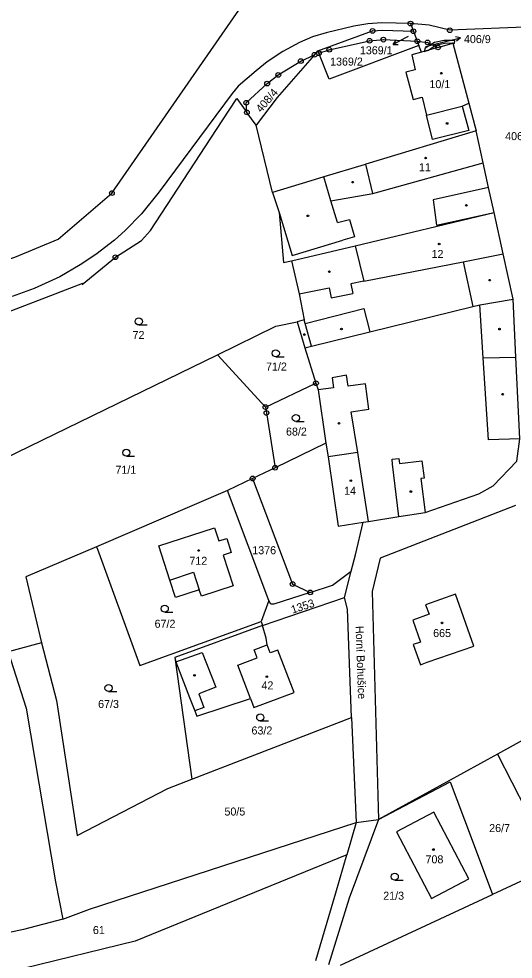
# Model space of a CAD drawing. Extents: x -680203 to -673936, y -1102717 to -1093650.
# Drawn here: x -678471.6 to -678366.6, y -1097425.2 to -1097225.5 of the extents above; entities that cross this region are included whole.
import ezdxf

# ---------------------------------------------------------------- set-up
doc = ezdxf.new("R2010")
doc.units = 0
for name, color, linetype in [('_Ideová část', 7, 'Continuous'), ('SOxx02xx_Koleje_param další_Popis10', 7, 'Continuous'), ('SOxx02xx_Staničení_Popis10', 7, 'Continuous'), ('SOxxxxxx_Koleje_hlavní_body_Popis10', 7, 'Continuous'), ('SOxxxxxx_Koleje_LN_parametry_Popis10', 7, 'Continuous'), ('SOxxxxxx_Koleje_param další_Popis10', 7, 'Continuous'), ('SOxxxxxx_Osa_bod_P', 7, 'Continuous'), ('SOxxxxxx_Staničení_Popis10', 7, 'Continuous'), ('x_prac', 7, 'Continuous')]:
    doc.layers.add(name, color=color, linetype=linetype)

msp = doc.modelspace()

# ---------------------------------------------------------------- linework, layer by layer
at = {"layer": '_Ideová část'}
msp.add_circle((-677321.69, -1096651.16), 1076.75, dxfattribs=at)
at = {"layer": 'SOxx02xx_Koleje_param další_Popis10'}
for centre, radius in [((-678388.41, -1097226.52), 0.5), ((-678388.41, -1097226.52), 0.0303), ((-678396.47, -1097228.06), 0.5), ((-678396.47, -1097228.06), 0.0303), ((-678387.78, -1097228.14), 0.5), ((-678387.78, -1097228.14), 0.0303), ((-678380.06, -1097227.91), 0.5), ((-678380.06, -1097227.91), 0.0303), ((-678397.1, -1097230.16), 0.5), ((-678397.1, -1097230.16), 0.0303), ((-678394.15, -1097229.92), 0.5), ((-678394.15, -1097229.92), 0.0303), ((-678386.96, -1097230.25), 0.5), ((-678386.96, -1097230.25), 0.0303), ((-678384.79, -1097230.5), 0.5), ((-678384.79, -1097230.5), 0.0303), ((-678408.78, -1097233.13), 0.5), ((-678407.87, -1097232.82), 0.5), ((-678407.87, -1097232.82), 0.0303), ((-678405.66, -1097232.05), 0.5), ((-678405.66, -1097232.05), 0.0303), ((-678382.57, -1097231.58), 0.5), ((-678382.57, -1097231.58), 0.0303), ((-678411.7, -1097234.47), 0.5), ((-678411.7, -1097234.47), 0.0303), ((-678408.78, -1097233.13), 0.0303), ((-678418.85, -1097239.26), 0.5), ((-678416.48, -1097237.41), 0.5), ((-678416.48, -1097237.41), 0.0303), ((-678418.85, -1097239.26), 0.0303), ((-678423.29, -1097243.32), 0.5), ((-678423.14, -1097245.38), 0.5), ((-678423.29, -1097243.32), 0.0303), ((-678423.14, -1097245.38), 0.0303), ((-678451.82, -1097262.49), 0.5), ((-678451.82, -1097262.49), 0.0303), ((-678451.09, -1097276.11), 0.5), ((-678451.09, -1097276.11), 0.0303), ((-678408.48, -1097302.86), 0.5), ((-678408.48, -1097302.86), 0.0303), ((-678419.21, -1097307.95), 0.5), ((-678419.01, -1097309.17), 0.5), ((-678419.21, -1097307.95), 0.0303), ((-678419.01, -1097309.17), 0.0303), ((-678417.16, -1097320.81), 0.5), ((-678421.93, -1097323.1), 0.5), ((-678417.16, -1097320.81), 0.0303), ((-678421.93, -1097323.1), 0.0303), ((-678413.44, -1097345.51), 0.5), ((-678413.44, -1097345.51), 0.0303), ((-678409.71, -1097347.28), 0.5), ((-678409.71, -1097347.28), 0.0303)]:
    msp.add_circle(centre, radius, dxfattribs=at)
at = {"layer": 'SOxx02xx_Staničení_Popis10'}
for p, q in [((-678389.47, -1097229.54), (-678392.12, -1097230.95)), ((-678392.12, -1097230.95), (-678391.47, -1097230.04)), ((-678388.89, -1097229.23), (-678389.47, -1097229.54)), ((-678385.19, -1097231.4), (-678380.7, -1097230.27)), ((-678380.7, -1097230.27), (-678377.79, -1097229.54)), ((-678377.79, -1097229.54), (-678378.88, -1097229.3)), ((-678377.79, -1097229.54), (-678378.64, -1097230.27)), ((-678392.12, -1097230.95), (-678391, -1097230.92))]:
    msp.add_line(p, q, dxfattribs=at)
at = {"layer": 'SOxxxxxx_Koleje_hlavní_body_Popis10'}
for p, q in [((-678446.11, -1097290.5), (-678444.36, -1097290.5)), ((-678417.01, -1097297.27), (-678415.26, -1097297.27)), ((-678412.76, -1097311), (-678411.01, -1097311)), ((-678448.75, -1097318.37), (-678447, -1097318.37)), ((-678440.6, -1097351.48), (-678438.85, -1097351.48)), ((-678452.54, -1097368.34), (-678450.79, -1097368.34)), ((-678420.32, -1097374.58), (-678418.57, -1097374.58)), ((-678391.75, -1097408.39), (-678390, -1097408.39))]:
    msp.add_line(p, q, dxfattribs=at)
for centre in [(-678446.11, -1097289.75), (-678417.01, -1097296.52), (-678412.76, -1097310.25), (-678448.75, -1097317.62), (-678440.6, -1097350.73), (-678452.54, -1097367.59), (-678420.32, -1097373.83), (-678391.75, -1097407.64)]:
    msp.add_circle(centre, 0.75, dxfattribs=at)
at = {"layer": 'SOxxxxxx_Koleje_LN_parametry_Popis10'}
msp.add_lwpolyline([(-678384.58, -1097232.15), (-678383.09, -1097231.09), (-678381.21, -1097230.68), (-678379.52, -1097230.61), (-678379.05, -1097230.77), (-678378.97, -1097230.1), (-678381.25, -1097230.08), (-678383.31, -1097230.53), (-678385.31, -1097231.76), (-678385.48, -1097232.41)], close=True, dxfattribs=at)
at = {"layer": 'SOxxxxxx_Koleje_param další_Popis10'}
for centre in [(-678381.87, -1097237.05), (-678380.63, -1097247.72), (-678385.19, -1097255.06), (-678400.69, -1097260.18), (-678376.55, -1097265.11), (-678410.21, -1097267.33), (-678382.31, -1097273.31), (-678405.63, -1097279.2), (-678371.59, -1097280.99), (-678410.97, -1097292.53), (-678403.07, -1097291.37), (-678369.51, -1097291.38), (-678368.83, -1097305.2), (-678403.59, -1097311.38), (-678401.08, -1097323.55), (-678388.33, -1097325.87), (-678433.39, -1097338.39), (-678381.72, -1097353.75), (-678434.28, -1097364.91), (-678418.92, -1097365.17), (-678383.54, -1097401.88)]:
    msp.add_circle(centre, 0.175, dxfattribs=at)
at = {"layer": 'SOxxxxxx_Staničení_Popis10'}
for p, q in [((-678386.07, -1097232.58), (-678388.16, -1097233.17)), ((-678388.16, -1097233.17), (-678387.39, -1097236.33)), ((-678387.39, -1097236.33), (-678389.41, -1097236.85)), ((-678389.41, -1097236.85), (-678387.87, -1097242.62)), ((-678387.87, -1097242.62), (-678385.96, -1097242.15)), ((-678385.96, -1097242.15), (-678385.03, -1097245.93)), ((-678385.03, -1097245.93), (-678377.46, -1097244.07)), ((-678377.46, -1097244.07), (-678376.05, -1097243.41)), ((-678377.46, -1097244.07), (-678376.05, -1097249.23)), ((-678383.76, -1097251.12), (-678385.03, -1097245.93)), ((-678376.05, -1097249.23), (-678383.76, -1097251.12)), ((-678396.4, -1097262.62), (-678397.89, -1097256.36)), ((-678396.4, -1097262.62), (-678372.99, -1097256.05)), ((-678405.34, -1097264.11), (-678406.85, -1097259.07)), ((-678405.34, -1097264.11), (-678396.4, -1097262.62)), ((-678371.83, -1097261.32), (-678383.59, -1097263.9)), ((-678403.94, -1097268.77), (-678405.34, -1097264.11)), ((-678383.59, -1097263.9), (-678382.92, -1097269.29)), ((-678416.31, -1097266.59), (-678413.55, -1097275.74)), ((-678382.92, -1097269.29), (-678370.67, -1097266.59)), ((-678403.94, -1097268.77), (-678401.35, -1097268.08)), ((-678401.35, -1097268.08), (-678400.32, -1097271.76)), ((-678413.55, -1097275.74), (-678402.81, -1097272.51)), ((-678400.32, -1097271.76), (-678402.81, -1097272.51)), ((-678400.17, -1097273.67), (-678398.35, -1097281.21)), ((-678377.26, -1097277.08), (-678368.73, -1097275.41)), ((-678398.35, -1097281.21), (-678377.26, -1097277.08)), ((-678377.26, -1097277.08), (-678375.14, -1097286.58)), ((-678412.05, -1097283.9), (-678405.69, -1097282.65)), ((-678405.69, -1097282.65), (-678405.28, -1097284.77)), ((-678398.35, -1097281.21), (-678401.08, -1097281.75)), ((-678401.08, -1097281.75), (-678400.66, -1097283.84)), ((-678405.28, -1097284.77), (-678400.66, -1097283.84)), ((-678372.97, -1097297.5), (-678373.7, -1097286.23)), ((-678410.79, -1097290.17), (-678398.29, -1097287.01)), ((-678398.29, -1097287.01), (-678397.03, -1097291.95)), ((-678410.79, -1097290.17), (-678411.01, -1097289.42)), ((-678409.41, -1097294.99), (-678410.79, -1097290.17)), ((-678372.97, -1097297.5), (-678366.03, -1097297.36)), ((-678371.84, -1097314.91), (-678372.97, -1097297.5)), ((-678402.03, -1097301.13), (-678405.05, -1097301.72)), ((-678405.05, -1097301.72), (-678404.77, -1097303.87)), ((-678401.66, -1097303.47), (-678402.03, -1097301.13)), ((-678404.77, -1097303.87), (-678408.03, -1097304.29)), ((-678397.95, -1097302.99), (-678401.66, -1097303.47)), ((-678397.24, -1097308.36), (-678397.95, -1097302.99)), ((-678400.98, -1097308.95), (-678397.24, -1097308.36)), ((-678399.62, -1097317.57), (-678400.98, -1097308.95)), ((-678365.2, -1097314.67), (-678371.84, -1097314.91)), ((-678406.36, -1097315.62), (-678405.93, -1097318.51)), ((-678399.62, -1097317.57), (-678405.93, -1097318.51)), ((-678405.93, -1097318.51), (-678403.76, -1097333.23)), ((-678397.32, -1097332.21), (-678399.62, -1097317.57)), ((-678392.33, -1097319), (-678390.86, -1097318.83)), ((-678392.2, -1097320.07), (-678392.33, -1097319)), ((-678390.9, -1097331.19), (-678392.2, -1097320.07)), ((-678390.86, -1097318.83), (-678390.74, -1097319.9)), ((-678390.74, -1097319.9), (-678385.97, -1097319.36)), ((-678385.97, -1097319.36), (-678385.5, -1097323)), ((-678385.5, -1097323), (-678386.2, -1097323.09)), ((-678386.2, -1097323.09), (-678385.27, -1097330.3)), ((-678403.76, -1097333.23), (-678398.47, -1097332.38)), ((-678439.54, -1097344.66), (-678434.47, -1097343.01)), ((-678434.47, -1097343.01), (-678433.27, -1097346.71)), ((-678421.6, -1097359.51), (-678418.84, -1097358.45)), ((-678438.23, -1097362.04), (-678432.64, -1097360.04)), ((-678432.64, -1097360.04), (-678429.74, -1097367.43)), ((-678420.96, -1097361.19), (-678421.6, -1097359.51)), ((-678425.07, -1097362.75), (-678420.96, -1097361.19)), ((-678422.37, -1097369.83), (-678425.07, -1097362.75)), ((-678429.74, -1097367.43), (-678433.36, -1097368.85)), ((-678433.36, -1097368.85), (-678432.27, -1097371.69)), ((-678432.27, -1097371.69), (-678434.23, -1097372.44))]:
    msp.add_line(p, q, dxfattribs=at)
at = {"layer": 'x_prac'}
for p, q in [((-678388.41, -1097226.52), (-678387.78, -1097228.14)), ((-678387.78, -1097228.14), (-678386.96, -1097230.25)), ((-678386.96, -1097230.25), (-678386.61, -1097231.17)), ((-678408.78, -1097233.13), (-678408.07, -1097232.32)), ((-678407.87, -1097232.82), (-678408.07, -1097232.32)), ((-678421.19, -1097248.08), (-678423.14, -1097245.38)), ((-678417.71, -1097262.35), (-678421.19, -1097248.08)), ((-678412.5, -1097289.87), (-678410.85, -1097295.34)), ((-678410.85, -1097295.34), (-678408.48, -1097302.86)), ((-678429.38, -1097296.82), (-678419.21, -1097307.95)), ((-678419.21, -1097307.95), (-678408.48, -1097302.86)), ((-678417.16, -1097320.81), (-678421.93, -1097323.1)), ((-678421.93, -1097323.1), (-678427.28, -1097325.67)), ((-678427.28, -1097325.67), (-678455.11, -1097337.58)), ((-678418.48, -1097348.98), (-678427.28, -1097325.67)), ((-678455.11, -1097337.58), (-678470.12, -1097344)), ((-678455.11, -1097337.58), (-678454.91, -1097338.13)), ((-678470.12, -1097344), (-678466.77, -1097357.99)), ((-678402.45, -1097348.38), (-678400.99, -1097342.75)), ((-678419.83, -1097354.34), (-678402.45, -1097348.38)), ((-678418.48, -1097348.98), (-678420.12, -1097353.44)), ((-678312.19, -1097349.83), (-678369.95, -1097381.61)), ((-678419.83, -1097354.34), (-678438.43, -1097361.09)), ((-678420.12, -1097353.44), (-678419.83, -1097354.34)), ((-678466.77, -1097357.99), (-678473.86, -1097359.91)), ((-678466.77, -1097357.99), (-678463.6, -1097370.22)), ((-678438.43, -1097361.09), (-678434.82, -1097386.97)), ((-678434.82, -1097386.97), (-678400.95, -1097373.85)), ((-678400.95, -1097373.85), (-678399.97, -1097396.12)), ((-678369.95, -1097381.61), (-678395.18, -1097395.49)), ((-678369.95, -1097381.61), (-678363.82, -1097393.49)), ((-678439.95, -1097388.95), (-678434.82, -1097386.97)), ((-678399.97, -1097396.12), (-678401.95, -1097403)), ((-678399.97, -1097396.12), (-678395.18, -1097395.49)), ((-678353.19, -1097403.08), (-678371, -1097411.41)), ((-678403.3, -1097426.43), (-678371, -1097411.41))]:
    msp.add_line(p, q, dxfattribs=at)
for points in [[(-678553.97, -1097251.53), (-678508.19, -1097275.64), (-678495.83, -1097279.4), (-678489.75, -1097279.48), (-678478.74, -1097278.25), (-678472.46, -1097276.08), (-678463.2, -1097272.31), (-678451.82, -1097262.49), (-678424.21, -1097222.73), (-678421.91, -1097221.4)], [(-678388.41, -1097226.52), (-678394.48, -1097226.34), (-678397.5, -1097226.57), (-678400.47, -1097227.09), (-678406.32, -1097228.46), (-678409.2, -1097229.35), (-678411.96, -1097230.53), (-678415.49, -1097232.45), (-678418.82, -1097234.66), (-678421.19, -1097236.53), (-678425.02, -1097239.77), (-678426.29, -1097241.34), (-678441.76, -1097262.23), (-678445.53, -1097266.9), (-678449.01, -1097270.47), (-678451.25, -1097272.47), (-678455.22, -1097275.51), (-678458.55, -1097277.73), (-678462.86, -1097280.25), (-678468.3, -1097282.77), (-678472.98, -1097284.49)], [(-678362.42, -1097227.18), (-678380.06, -1097227.91), (-678384.43, -1097226.88), (-678388.41, -1097226.52)], [(-678408.07, -1097232.32), (-678396.47, -1097228.06), (-678394.37, -1097227.91), (-678387.78, -1097228.14)], [(-678407.87, -1097232.82), (-678405.66, -1097232.05), (-678397.1, -1097230.16), (-678394.15, -1097229.92), (-678386.96, -1097230.25)], [(-678386.96, -1097230.25), (-678384.79, -1097230.5), (-678382.57, -1097231.58)], [(-678382.57, -1097231.58), (-678379.43, -1097230.68), (-678376.05, -1097243.41), (-678374.48, -1097249.31)], [(-678386.61, -1097231.17), (-678405.68, -1097238.3), (-678407.87, -1097232.82)], [(-678382.57, -1097231.58), (-678386.07, -1097232.58), (-678386.61, -1097231.17)], [(-678423.14, -1097245.38), (-678423.29, -1097243.32), (-678418.85, -1097239.26), (-678416.48, -1097237.41), (-678411.7, -1097234.47), (-678408.78, -1097233.13)], [(-678408.78, -1097233.13), (-678416.71, -1097242.18), (-678421.19, -1097248.08)], [(-678488.61, -1097293.37), (-678458.03, -1097281.63), (-678458.15, -1097281.92), (-678451.09, -1097276.11), (-678445.55, -1097272.54), (-678443.64, -1097270.44), (-678428.38, -1097247.17), (-678425.3, -1097242.41), (-678423.14, -1097245.38)], [(-678374.48, -1097249.31), (-678397.89, -1097256.36), (-678398.27, -1097256.47), (-678406.85, -1097259.07), (-678409.79, -1097259.96), (-678417.71, -1097262.35)], [(-678370.66, -1097266.64), (-678370.67, -1097266.59), (-678371.83, -1097261.32), (-678372.99, -1097256.05), (-678374.48, -1097249.31)], [(-678417.71, -1097262.35), (-678416.31, -1097266.59), (-678415.36, -1097277.26), (-678413.71, -1097276.89)], [(-678413.71, -1097276.89), (-678400.17, -1097273.67), (-678370.66, -1097266.64)], [(-678366.63, -1097285.02), (-678368.73, -1097275.41), (-678370.66, -1097266.64)], [(-678413.71, -1097276.89), (-678412.05, -1097283.9), (-678411.01, -1097289.42), (-678412.5, -1097289.87)], [(-678410.85, -1097295.34), (-678409.41, -1097294.99), (-678397.03, -1097291.95), (-678375.14, -1097286.58), (-678373.7, -1097286.23), (-678366.63, -1097285.02)], [(-678400.99, -1097342.75), (-678400.11, -1097339.3), (-678398.47, -1097332.38), (-678397.32, -1097332.21), (-678390.9, -1097331.19), (-678385.27, -1097330.3), (-678373.91, -1097326.39), (-678370.82, -1097324.67), (-678365.85, -1097319.41), (-678365.2, -1097314.67), (-678366.03, -1097297.36), (-678366.63, -1097285.02)], [(-678429.38, -1097296.82), (-678417, -1097290.79), (-678412.5, -1097289.87)], [(-678481.05, -1097320.97), (-678474.65, -1097318.86), (-678429.38, -1097296.82)], [(-678408.48, -1097302.86), (-678408.03, -1097304.29), (-678406.36, -1097315.62), (-678417.16, -1097320.81)], [(-678419.21, -1097307.95), (-678419.01, -1097309.17), (-678417.16, -1097320.81)], [(-678421.93, -1097323.1), (-678413.44, -1097345.51), (-678409.71, -1097347.28)], [(-678366.09, -1097328.83), (-678394.88, -1097340.04), (-678396.57, -1097347.07), (-678395.18, -1097395.49)], [(-678432.82, -1097348.1), (-678433.27, -1097346.71), (-678438.34, -1097348.36), (-678439.54, -1097344.66), (-678441.89, -1097337.43), (-678430.06, -1097333.56), (-678429.13, -1097336.34), (-678427.45, -1097335.81), (-678426.47, -1097338.81), (-678428.18, -1097339.36), (-678426.04, -1097345.89), (-678432.82, -1097348.1)], [(-678454.91, -1097338.13), (-678445.86, -1097362.82), (-678420.12, -1097353.44)], [(-678409.71, -1097347.28), (-678404.95, -1097345.74), (-678400.99, -1097342.75)], [(-678409.71, -1097347.28), (-678417.43, -1097349.77), (-678418.07, -1097349.78), (-678418.48, -1097348.98)], [(-678400.95, -1097373.85), (-678401.76, -1097350.85), (-678402.45, -1097348.38)], [(-678384.46, -1097351.89), (-678387.9, -1097353.15), (-678386.31, -1097357.82), (-678387.81, -1097358.33), (-678386.28, -1097362.63), (-678384.84, -1097362.13), (-678374.96, -1097358.71), (-678378.84, -1097347.66), (-678385.19, -1097349.89), (-678384.46, -1097351.89)], [(-678438.43, -1097361.09), (-678438.23, -1097362.04), (-678435.32, -1097369.6), (-678434.23, -1097372.44), (-678433.8, -1097373.56), (-678422.37, -1097369.83), (-678421.66, -1097371.7), (-678413.14, -1097368.53), (-678416.61, -1097359.55), (-678418.2, -1097360.15), (-678418.84, -1097358.45), (-678419.08, -1097356.98), (-678419.83, -1097354.34)], [(-678473.86, -1097359.91), (-678470.02, -1097371.86), (-678463.83, -1097408.73), (-678462.27, -1097416.68)], [(-678463.6, -1097370.22), (-678459.19, -1097398.9), (-678439.95, -1097388.95)], [(-678395.18, -1097395.49), (-678380.02, -1097387.51), (-678375.56, -1097399.32), (-678371, -1097411.41)], [(-678383.45, -1097393.92), (-678391.4, -1097398.12), (-678383.97, -1097412.28), (-678376, -1097408.09), (-678383.45, -1097393.92)], [(-678462.27, -1097416.68), (-678456.59, -1097414.53), (-678399.97, -1097396.12)], [(-678395.18, -1097395.49), (-678401.45, -1097412.19), (-678405.82, -1097426.34)], [(-678401.95, -1097403), (-678446.89, -1097421.31), (-678494.36, -1097432.95), (-678529.8, -1097436.72)], [(-678408.52, -1097425.41), (-678404.28, -1097411.09), (-678401.95, -1097403)], [(-678462.27, -1097416.68), (-678470.63, -1097418.83), (-678477.95, -1097420.43)]]:
    msp.add_lwpolyline(points, dxfattribs=at)

# ---------------------------------------------------------------- texts
at = {"layer": 'SOxx02xx_Staničení_Popis10'}
msp.add_text('Horní Bohušice', height=1.7, rotation=272, dxfattribs=at).set_placement((-678400.08, -1097354.43))
at = {"layer": 'SOxxxxxx_Osa_bod_P'}
for s, p in [('406/9', (-678377.06, -1097230.65)), ('1369/1', (-678399.16, -1097233.03)), ('1369/2', (-678405.49, -1097235.43)), ('10/1', (-678384.39, -1097240.22)), ('406/6', (-678368.31, -1097251.26)), ('11', (-678386.61, -1097257.86)), ('12', (-678383.94, -1097276.28)), ('72', (-678447.43, -1097293.48)), ('71/2', (-678419.09, -1097300.18)), ('68/2', (-678414.85, -1097313.99)), ('71/1', (-678451.07, -1097322.09)), ('14', (-678402.51, -1097326.55)), ('1376', (-678422.01, -1097339.18)), ('712', (-678435.37, -1097341.43)), ('67/2', (-678442.76, -1097354.79)), ('665', (-678383.6, -1097356.77)), ('42', (-678420.06, -1097367.88)), ('67/3', (-678454.75, -1097371.83)), ('63/2', (-678422.18, -1097377.45)), ('50/5', (-678427.92, -1097394.66)), ('26/7', (-678371.7, -1097398.17)), ('708', (-678385.22, -1097404.81)), ('21/3', (-678394.2, -1097412.54)), ('61', (-678455.86, -1097419.83))]:
    msp.add_text(s, height=1.7, dxfattribs=at).set_placement(p)
for s, rotation, p in [('408/4', 49, (-678420.15, -1097245.52)), ('1353', 18, (-678413.46, -1097351.82))]:
    msp.add_text(s, height=1.7, rotation=rotation, dxfattribs=at).set_placement(p)

doc.saveas('drawing.dxf')
